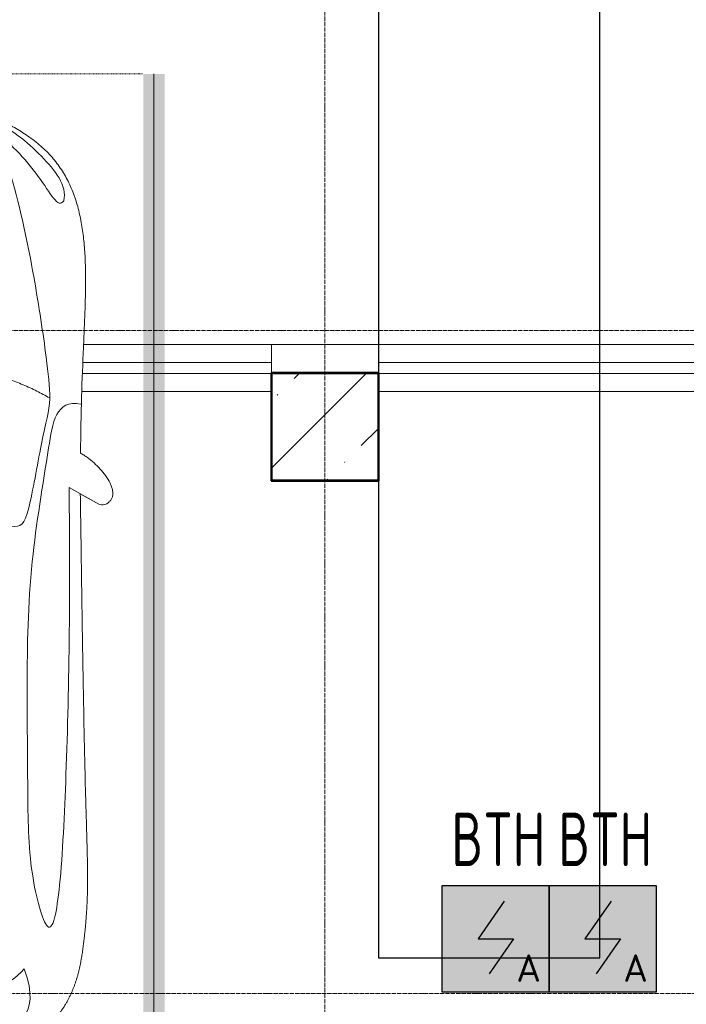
# Model space of a CAD drawing. Header units: millimetres. Extents: x -135639 to 224623, y -383017 to -59102.
# Tile 386 of 494: x 119986 to 123103, y -162871 to -158268. Entities that reach past the tile are written whole.
import ezdxf
from ezdxf.enums import TextEntityAlignment as Align

# ---------------------------------------------------------------- set-up
doc = ezdxf.new("R2010")
doc.units = ezdxf.units.MM
for name, pattern in [('CONTINOUS', [0]), ('Линия сетки', [25, 20, -2.5, 0, -2.5]), ('Невидимые', [5, 3, -2]), ('Штрих_3_3_', [6, 3, -3])]:
    doc.linetypes.add(name, pattern=pattern)
for name, color, linetype, lineweight in [('A-000-M_MASS', 7, 'Continuous', 18), ('A-200-M_WALL_INT', 7, 'Continuous', 18), ('A-325-M_DOOR', 7, 'Continuous', 18), ('A-325-M_DOOR__FRAME', 7, 'Continuous', 30), ('A-325-M_DOOR_PANEL', 7, 'Continuous', 30), ('C-953-M_PARKING', 7, 'Continuous', 18), ('C-953-MH_PARKING', 7, 'Невидимые', 18), ('S-280-M_COLUMN', 7, 'Continuous', 18), ('Z-030-M_GRID', 7, 'Continuous', 9), ('ПС', 7, 'Continuous', 40), ('СС-011-ПОЖ-СИГНАЛИЗАЦИЯ', 1, 'Continuous', 30)]:
    doc.layers.add(name, color=color, linetype=linetype, lineweight=lineweight)
doc.styles.add('1111', font='isocpeur.ttf')

# ---------------------------------------------------------------- blocks, each defined once
blk = doc.blocks.new('101_Дверь_Двупольная - _ПЧ_Мет_1300х2000_Тех помещения_EI60_Л-4456895-B1_-7_650_')
at = {"layer": 'A-325-M_DOOR', "color": 253, "lineweight": 30, "true_color": 0xaaaaaa}
for p, q in [((-750, 100), (-775, 100)), ((-775, 100), (-775, -15)), ((-750, -15), (-750, 100)), ((775, 100), (750, 100)), ((750, 100), (750, -15)), ((775, -15), (775, 100)), ((-775, -15), (-750, -15)), ((750, -15), (775, -15))]:
    blk.add_line(p, q, dxfattribs=at)
at = {"layer": 'A-325-M_DOOR__FRAME', "color": 253, "true_color": 0xaaaaaa}
for p, q in [((-690, 100), (-750, 100)), ((-750, 100), (-750, -15)), ((-690, 60), (-690, 100)), ((750, 100), (690, 100)), ((690, 100), (690, 60)), ((750, -15), (750, 100)), ((-680, 60), (-690, 60)), ((-680, -15), (-680, 60)), ((690, 60), (680, 60)), ((680, 60), (680, -15)), ((-750, -15), (-680, -15)), ((680, -15), (750, -15))]:
    blk.add_line(p, q, dxfattribs=at)
at = {"layer": 'A-325-M_DOOR_PANEL', "color": 253, "true_color": 0xaaaaaa}
for p, q in [((690, 1040), (650, 1040)), ((650, 1040), (650, 100)), ((690, 100), (690, 1040)), ((-650, 540), (-690, 540)), ((-690, 540), (-690, 100)), ((-650, 100), (-650, 540)), ((-690, 100), (-650, 100)), ((650, 100), (690, 100))]:
    blk.add_line(p, q, dxfattribs=at)
at = {"layer": 'A-325-M_DOOR_PANEL', "color": 253, "lineweight": 18, "true_color": 0xaaaaaa}
for centre, radius, start, end in [((690, 100), 940, 90, 180), ((-690, 100), 440, 360, 90)]:
    blk.add_arc(centre, radius, start, end, dxfattribs=at)
blk = doc.blocks.new('A_PAR_Parking - M-2663509-B1_-7_650_')
at = {"layer": 'C-953-M_PARKING', "true_color": 0xf7f9fb}
blk.add_hatch(color=7, dxfattribs=at).paths.add_polyline_path([(-1300, 2650), (-1300, 1350), (-1250, 1350), (-1250, 350), (-1300, 350), (-1300, -2700), (1300, -2700), (1300, 2650), (1200, 2650), (1200, -2600), (-1200, -2600), (-1200, 2650)])
at = {"layer": 'A-000-M_MASS', "color": 253, "true_color": 0xaaaaaa}
for p, q in [((853.2, 716.7), (993.1, 639.1)), ((993.1, 639.1), (906.1, 687.4))]:
    blk.add_line(p, q, dxfattribs=at)
blk.add_arc((1010.2, 677.7), 42.2, 246.0695, 316.5816, dxfattribs=at)
for points, knots in [([(0.9, 2501.1), (21.7, 2500.5), (51.4, 2499.4), (87.7, 2498), (113.2, 2496.8), (137.2, 2495.6), (159.8, 2494.4), (180.9, 2493.2), (200.8, 2491.9), (219.4, 2490.6), (236.6, 2489.3), (252.9, 2488), (267.9, 2486.6), (281.9, 2485.3), (295, 2483.9), (307, 2482.6), (319.6, 2481.1), (329.9, 2479.7), (338.4, 2478.5), (344.6, 2477.7), (350.4, 2476.8), (355.9, 2475.9), (361.2, 2475.1), (366.3, 2474.2), (371.2, 2473.4), (377.4, 2472.3), (384.7, 2471), (393, 2469.4), (403.4, 2467.5), (415.6, 2465.2), (433.6, 2461.8), (453.8, 2457.8), (475.9, 2452.6), (497.6, 2446), (520.6, 2437.4), (555.5, 2422.1), (605.5, 2395.9), (669.1, 2355.3), (729.9, 2307.4), (772.8, 2262.9), (802.5, 2224.9), (822.6, 2195.1), (840.7, 2164.2), (856.7, 2132.1), (870.9, 2098.9), (887.5, 2053.3), (903.9, 1993.8), (915.3, 1931.2), (921.9, 1879.2), (925.6, 1839.1), (928.2, 1798), (929.8, 1755.7), (930.5, 1719.5), (930.6, 1689.9), (930.5, 1667.4), (930.3, 1644.6), (929.9, 1621.4), (929.4, 1597.9), (928.5, 1566.1), (927.2, 1525.5), (924.6, 1458.6), (919.2, 1336.4), (911, 1144.9), (907.6, 970.1), (907.6, 876.4)], [-1, -1, -1, -1, -0.992347, -0.98852, -0.984694, -0.980867, -0.977041, -0.973214, -0.969388, -0.965561, -0.961735, -0.957908, -0.954082, -0.950255, -0.946429, -0.942602, -0.938776, -0.933673, -0.931122, -0.928571, -0.92602, -0.923469, -0.920918, -0.918367, -0.915816, -0.913265, -0.908163, -0.903061, -0.897959, -0.887755, -0.877551, -0.857143, -0.836735, -0.816327, -0.795918, -0.77551, -0.734694, -0.693878, -0.653061, -0.612245, -0.591837, -0.571429, -0.55102, -0.530612, -0.510204, -0.489796, -0.44898, -0.408163, -0.387755, -0.367347, -0.346939, -0.326531, -0.306122, -0.295918, -0.285714, -0.27551, -0.265306, -0.255102, -0.244898, -0.22449, -0.204082, -0.163265, -0.081633, 0, 0, 0, 0]), ([(459.4, 2446), (507.5, 2397.9), (600.9, 2146.6), (695.8, 1683.9), (743.6, 1354.1), (774.1, 1106.3), (734.1, 996.4), (659.8, 552.2), (618, 522.3), (447.3, 564.9), (233.6, 590.3), (1.9, 601.6)], [0, 0, 0, 0, 0.884172, 2.058368, 3.212407, 3.977765, 4.871213, 5.547774, 6.288901, 6.772879, 7.454401, 7.454401, 7.454401, 7.454401]), ([(479.6, 2441.4), (586, 2391.8), (718.7, 2282.7), (847.3, 2127.6), (828.4, 2057)], [0, 0, 0, 0, 0.53668, 1.024735, 1.024735, 1.024735, 1.024735]), ([(828.4, 2057), (802.6, 2015.7), (728.3, 2173.2), (566.1, 2339.3), (504.9, 2380.6)], [0, 0, 0, 0, 0.497572, 1.022643, 1.022643, 1.022643, 1.022643]), ([(908.3, 1105.9), (792, 1130), (753.2, 859.4), (662.6, 332.1), (655.4, -196.5), (660.5, -684.2), (662.6, -1068.4), (763.9, -1442.7), (816.5, -1156.9), (841.5, -605.2), (856.7, -17.5), (856.5, 453.9), (853.2, 716.7)], [0, 0, 0, 0, 1.013953, 2.476159, 4.172855, 5.704608, 7.082231, 8.244161, 9.589947, 11.154659, 12.917121, 14.362976, 14.362976, 14.362976, 14.362976]), ([(907.6, 876.4), (912.9, 873.5), (923.4, 867.2), (944.5, 852.7), (970.5, 831.6), (999.5, 802.9), (1025.9, 770.7), (1043.2, 742.4), (1052.9, 719.4), (1057.4, 702.8), (1058.6, 689.7), (1057.9, 679.9), (1056.4, 672.8), (1054.1, 666.1), (1049.7, 657.8), (1044.8, 652.2), (1040.9, 648.7)], [-1, -1, -1, -1, -0.941667, -0.883333, -0.766667, -0.65, -0.533333, -0.4, -0.333333, -0.266667, -0.2, -0.166667, -0.133333, -0.1, -0.066667, 0, 0, 0, 0]), ([(906.1, 687.4), (906.9, 630.9), (908.5, 521.3), (910.7, 366.9), (912.8, 221.9), (915.6, 40.8), (918.9, -163.4), (922.7, -375.9), (926.5, -558.6), (929.8, -688.2), (932.5, -780), (934.3, -843.5), (936, -902.1), (937.5, -956.3), (938.7, -1006.6), (939.6, -1053.4), (940, -1097.3), (940, -1138.8), (939.4, -1178.6), (938.2, -1217.6), (936.3, -1256.7), (934, -1290), (931.7, -1317.6), (929.8, -1338.8), (927.6, -1360.8), (925.1, -1383.5), (922.8, -1403.2), (920.9, -1419.4), (919.2, -1431.8), (917.5, -1444.4), (915.7, -1457.2), (913.8, -1470.2), (911.6, -1483.4), (909.2, -1496.6), (906.6, -1510.1), (903.9, -1523.6), (900.7, -1537.2), (897.4, -1550.8), (893.7, -1564.6), (889.8, -1578.4), (885.4, -1592.2), (880.7, -1606), (875.7, -1619.8), (870.2, -1633.6), (864.3, -1647.2), (857.9, -1660.8), (851.2, -1674.4), (843.9, -1687.9), (836.1, -1701.2), (827.7, -1714.4), (818.9, -1727.5), (809.5, -1740.4), (799.4, -1753.1), (788.8, -1765.5), (773.8, -1781.9), (753.4, -1801.8), (726.1, -1824.5), (686.2, -1853.3), (606.8, -1899.6), (494.8, -1942.4), (361.8, -1973.6), (251.9, -1990.7), (131.8, -2001.4), (45, -2003.7), (0, -2003.8)], [-1, -1, -1, -1, -0.97619, -0.952381, -0.928571, -0.904762, -0.857143, -0.809524, -0.761905, -0.714286, -0.690476, -0.666667, -0.642857, -0.619048, -0.595238, -0.571429, -0.547619, -0.52381, -0.5, -0.47619, -0.452381, -0.428571, -0.416667, -0.404762, -0.392857, -0.380952, -0.369048, -0.363095, -0.357143, -0.35119, -0.345238, -0.339286, -0.333333, -0.327381, -0.321429, -0.315476, -0.309524, -0.303571, -0.297619, -0.291667, -0.285714, -0.279762, -0.27381, -0.267857, -0.261905, -0.255952, -0.25, -0.244048, -0.238095, -0.232143, -0.22619, -0.220238, -0.214286, -0.208333, -0.202381, -0.190476, -0.178571, -0.166667, -0.142857, -0.095238, -0.071429, -0.047619, -0.02381, 0, 0, 0, 0]), ([(643, -1534.6), (731.6, -1765.4), (468.2, -1854.8), (203.3, -1891), (1.9, -1901.6)], [0, 0, 0, 0, 0.867049, 1.684227, 1.684227, 1.684227, 1.684227]), ([(643, -1534.6), (569.6, -1622.1), (348.5, -1664.3), (124, -1672.4), (1.9, -1676.2)], [0, 0, 0, 0, 0.616728, 1.242165, 1.242165, 1.242165, 1.242165])]:
    blk.add_open_spline(points, degree=3, knots=knots, dxfattribs=at)
blk.add_open_spline([(1.9, 1329.8), (478.1, 1299.2), (761.9, 1135.3)], degree=2, dxfattribs=at)
at = {"layer": 'C-953-M_PARKING', "color": 253, "true_color": 0xaaaaaa}
blk.add_line((1250, 2650), (1250, -2650), dxfattribs=at)
at = {"layer": 'C-953-MH_PARKING', "color": 253, "linetype": 'Штрих_3_3_', "true_color": 0xaaaaaa}
blk.add_line((-1200, 2650), (1200, 2650), dxfattribs=at)
blk = doc.blocks.new('CP_ДШ_Hanytex_TopJoint 24C_Половина - CP_ДШ_Hanytex_TopJoint 24C_Половина-3657771-B1_-7_650_')
at = {"layer": 'A-000-M_MASS', "color": 253, "true_color": 0xaaaaaa}
for p, q in [((0, -25), (0, 110)), ((500, 110), (0, 110)), ((500, 110), (500, -25))]:
    blk.add_line(p, q, dxfattribs=at)
blk = doc.blocks.new('CP_ДШ_Hanytex_TopJoint 24C - CP_ДШ_Hanytex_TopJoint 24C-V127-B1_-7_650_')
at = {"layer": 'A-000-M_MASS', "color": 253, "true_color": 0xaaaaaa}
for p, q in [((887.4, 110), (0, 110)), ((3100, 110), (2712.4, 110)), ((884.3, 25), (0, 25)), ((0, 25), (0, -25)), ((0, -110), (0, 25)), ((3100, 25), (2715.4, 25)), ((3100, -25), (3100, 25)), ((3100, 25), (3100, -25)), ((0, -25), (882.3, -25)), ((2717.3, -25), (3100, -25)), ((878.6, -110), (0, -110)), ((3100, -110), (2720.9, -110))]:
    blk.add_line(p, q, dxfattribs=at)
blk = doc.blocks.new('CP_ДШ_Hanytex_TopJoint 24C - CP_ДШ_Hanytex_TopJoint 24C-V128-B1_-7_650_')
at = {"layer": 'A-000-M_MASS', "color": 253, "true_color": 0xaaaaaa}
for p, q in [((3100, 110), (1550, 110)), ((3100, 25), (1550, 25)), ((3100, -25), (3100, 25)), ((3100, 25), (3100, -110)), ((1550, -25), (3100, -25)), ((3100, -110), (1550, -110))]:
    blk.add_line(p, q, dxfattribs=at)
blk = doc.blocks.new('135_SLK_GD_AR_rvt-1-B1_-7_650_')
at = {"layer": 'A-200-M_WALL_INT', "color": 253, "lineweight": 40, "true_color": 0xaaaaaa}
for p, q in [((129300, 32902), (129298, 32902)), ((129298, 32902), (129298, 32398)), ((129802, 32902), (129300, 32902)), ((129802, 32900), (129802, 32902)), ((129802, 32398), (129802, 32900)), ((129298, 32398), (129300, 32398)), ((129300, 32398), (129800, 32398)), ((129800, 32398), (129802, 32398))]:
    blk.add_line(p, q, dxfattribs=at)
at = {"layer": 'A-000-M_MASS', "color": 253, "lineweight": 18, "true_color": 0xaaaaaa, "rotation": 180}
for name, p in [('CP_ДШ_Hanytex_TopJoint 24C - CP_ДШ_Hanytex_TopJoint 24C-V127-B1_-7_650_', (129300, 32925)), ('CP_ДШ_Hanytex_TopJoint 24C - CP_ДШ_Hanytex_TopJoint 24C-V128-B1_-7_650_', (132900, 32925))]:
    blk.add_blockref(name, p, dxfattribs=at)
at = {"layer": 'A-000-M_MASS', "color": 253, "lineweight": 18, "true_color": 0xaaaaaa}
blk.add_blockref('CP_ДШ_Hanytex_TopJoint 24C_Половина - CP_ДШ_Hanytex_TopJoint 24C_Половина-3657771-B1_-7_650_', (129300, 32925), dxfattribs=at)
at = {"layer": 'A-325-M_DOOR', "color": 253, "lineweight": 18, "true_color": 0xaaaaaa, "rotation": 89.99999999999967}
blk.add_blockref('101_Дверь_Двупольная - _ПЧ_Мет_1300х2000_Тех помещения_EI60_Л-4456895-B1_-7_650_', (131450, 35305), dxfattribs=at)
at = {"layer": 'C-953-M_PARKING', "color": 253, "lineweight": 18, "true_color": 0xaaaaaa}
blk.add_blockref('A_PAR_Parking - M-2663509-B1_-7_650_', (127500, 31650), dxfattribs=at)
blk = doc.blocks.new('Бетон-Прямоугольная-Колонна - CLM_Подземные этажи_В50-500х500-V322-B1_-7_650_')
at = {"layer": 'S-280-M_COLUMN', "lineweight": 9, "true_color": 0xaaaaaa}
h = blk.add_hatch(dxfattribs=at)
h.set_pattern_fill('FP_226', color=253, style=0, pattern_type=2)
h.set_pattern_definition([(45, (-129550, -32650), (-314.309, 314.309), []), (45, (-129235.7, -32650), (-314.309, 314.309), [555.625, -111.125, 3.353, -107.772])])
h.paths.add_polyline_path([(250, -250), (250, 250), (-250, 250), (-250, -250), (156.9, -250)])
at = {"layer": 'S-280-M_COLUMN', "color": 253, "lineweight": 40, "true_color": 0xaaaaaa}
for p, q in [((250, 250), (-250, 250)), ((-250, 250), (-250, -250)), ((250, -250), (250, 250)), ((-250, -250), (250, -250))]:
    blk.add_line(p, q, dxfattribs=at)
blk = doc.blocks.new('135_SLK_K4_KR_rvt-1-B1_-7_650_')
at = {"layer": 'S-280-M_COLUMN', "color": 253, "lineweight": 18, "true_color": 0xaaaaaa}
blk.add_blockref('Бетон-Прямоугольная-Колонна - CLM_Подземные этажи_В50-500х500-V322-B1_-7_650_', (129550, 32650), dxfattribs=at)
blk = doc.blocks.new('-1 эт')
at = {"layer": 'Z-030-M_GRID', "color": 253, "linetype": 'Линия сетки', "true_color": 0xaaaaaa}
for p, q in [((129550, -19693.2), (129550, 133719.9)), ((155949.6, 33100), (-3680.1, 33100)), ((154680.9, 30000), (-3680.1, 30000))]:
    blk.add_line(p, q, dxfattribs=at)
at = {"lineweight": 5}
for name in ['135_SLK_GD_AR_rvt-1-B1_-7_650_', '135_SLK_K4_KR_rvt-1-B1_-7_650_']:
    blk.add_blockref(name, (0, 0), dxfattribs=at)
blk = doc.blocks.new('*U4706')
at = {"lineweight": 35, "true_color": 0xffffff}
h = blk.add_hatch(color=7, dxfattribs=at)
h.dxf.hatch_style = 1
h.paths.add_polyline_path([(0, 499.6), (0, 0), (499.6, 0), (499.6, 499.6)])
at = {"color": 1, "linetype": 'ByBlock', "lineweight": -2}
for p, q in [((289.5, 426.3), (166.9, 249.8)), ((166.9, 249.8), (332.7, 249.8)), ((332.7, 249.8), (219.3, 86.3))]:
    blk.add_line(p, q, dxfattribs=at)
at = {"color": 1, "linetype": 'ByBlock', "lineweight": -2, "ltscale": 0.1}
blk.add_lwpolyline([(0, 499.6), (499.6, 499.6), (499.6, 0), (0, 0)], close=True, dxfattribs=at)
at = {"color": 1, "linetype": 'ByBlock', "lineweight": -2, "ltscale": 1000, "style": '1111'}
blk.add_text('A', height=128.1, dxfattribs=at).set_placement((403.4, 49.2), align=Align.CENTER)
at = {"color": 0, "linetype": 'ByBlock', "lineweight": -2, "style": '1111'}
blk.add_attdef('INDEX', (-63.3, -234.7), '', height=125, dxfattribs=at)
at = {"color": 0, "linetype": 'ByBlock', "lineweight": -2, "style": '1111', "flags": 1}
for tag, p in [('NAME_DEVICE', (-64.1, -421.2)), ('NUM_POM', (-81.6, -847))]:
    blk.add_attdef(tag, p, '', height=125, dxfattribs=at)
at = {"color": 0, "linetype": 'ByBlock', "lineweight": -2, "style": '1111', "width": 0.7}
blk.add_attdef('NUM_DEVICE', (-64.1, -629.5), '', height=125, dxfattribs=at)

msp = doc.modelspace()

# ---------------------------------------------------------------- linework, layer by layer
at = {"layer": 'СС-011-ПОЖ-СИГНАЛИЗАЦИЯ', "lineweight": 30}
msp.add_lwpolyline([(121663.2, -150227.6), (121663.2, -162653.9), (122698.3, -162653.9), (122698.3, -148633)], dxfattribs=at)

# ---------------------------------------------------------------- block references
msp.add_blockref('-1 эт', (-8136.8, -192821.5))
at = {"layer": 'ПС', "color": 7, "linetype": 'CONTINOUS', "lineweight": 30, "ltscale": 100}
ref = msp.add_blockref('*U4706', (121962.2, -162815.5), dxfattribs=dict(at, xscale=1.000736, yscale=1.000736, zscale=1.000736))
ref.add_attrib('NUM_DEVICE', 'BTH', dxfattribs={"layer": '0', "color": 0, "linetype": 'ByBlock', "lineweight": -2, "ltscale": 100, "height": 250.18, "style": '1111', "width": 0.7}).set_placement((122224, -162225), align=Align.CENTER)
ref = msp.add_blockref('*U4706', (122462.2, -162815.5), dxfattribs=dict(at, xscale=1.000736, yscale=1.000736, zscale=1.000736))
ref.add_attrib('NUM_DEVICE', 'BTH', dxfattribs={"layer": '0', "color": 0, "linetype": 'ByBlock', "lineweight": -2, "ltscale": 100, "height": 250.18, "style": '1111', "width": 0.7}).set_placement((122723.9, -162225), align=Align.CENTER)

doc.saveas('drawing.dxf')
